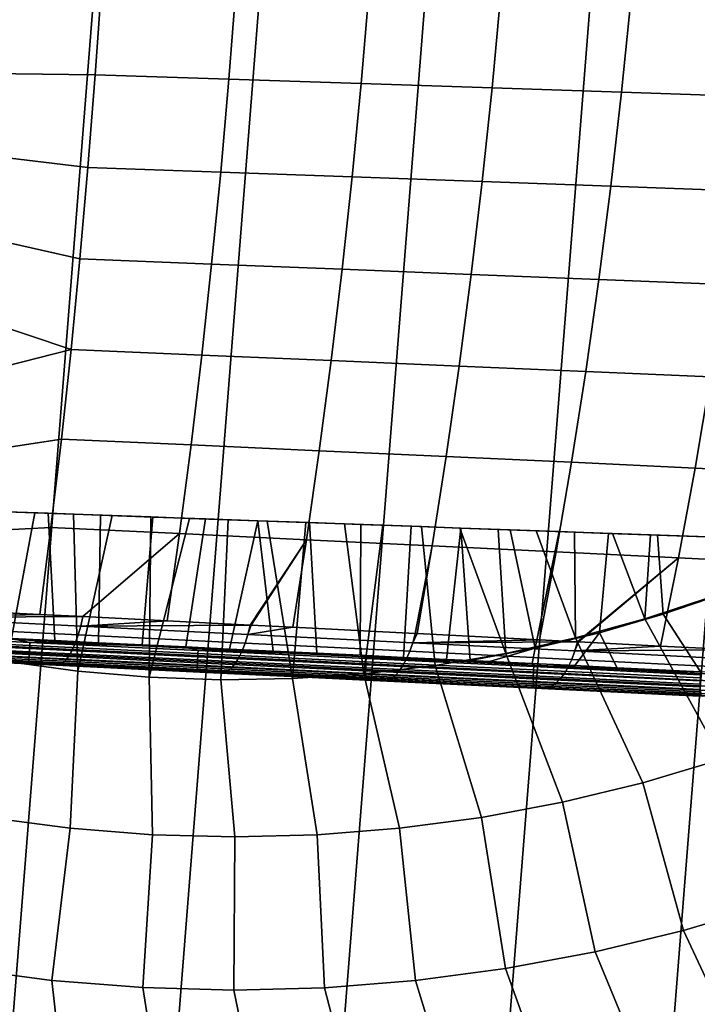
# Model space of a CAD drawing. Header units: metres. Extents: x -167 to 28, y -50 to 27.
# Tile 283 of 331: x -1.83 to 3.96, y -14.86 to -6.45. Entities that reach past the tile are written whole.
import ezdxf

# ---------------------------------------------------------------- set-up
doc = ezdxf.new("R2010")
doc.units = ezdxf.units.M
doc.layers.add('solid_12_065_011_XXX', color=7, linetype='CONTINUOUS')

msp = doc.modelspace()

# ---------------------------------------------------------------- linework, layer by layer
at = {"layer": 'solid_12_065_011_XXX'}
for points in [[(-5.599999, -26.00124, 0.2), (-1.438912, 26.558498, 0.2), (-0.022623, 26.597439, 0.2), (-4.207098, -26.262609, 0.2)], [(-4.207098, -26.262609, 0.2), (-0.022623, 26.597439, 0.2), (1.392003, 26.561003, 0.2), (-2.802653, -26.449375, 0.2)], [(-6.976521, -25.666178, 0.2), (-2.851502, 26.444155, 0.2), (-1.438912, 26.558498, 0.2), (-5.599999, -26.00124, 0.2)], [(2.802653, 26.449375, 0.2), (-1.392003, -26.561003, 0.2), (-2.802653, -26.449375, 0.2), (1.392003, 26.561003, 0.2)], [(4.207098, 26.262609, 0.2), (0.022623, -26.597439, 0.2), (-1.392003, -26.561003, 0.2), (2.802653, 26.449375, 0.2)], [(5.599999, 26.00124, 0.2), (1.438912, -26.558498, 0.2), (0.022623, -26.597439, 0.2), (4.207098, 26.262609, 0.2)], [(6.976521, 25.666178, 0.2), (2.851502, -26.444155, 0.2), (1.438912, -26.558498, 0.2), (5.599999, 26.00124, 0.2)], [(8.333064, 25.258354, 0.2), (4.255505, -26.254814, 0.2), (2.851502, -26.444155, 0.2), (6.976521, 25.666178, 0.2)], [(-1.187665, -6.919874, 151.700073), (-1.131949, -6.122397, 151.900238), (-2.277478, -6.230192, 152.179504), (-2.320276, -6.906365, 152.008209)], [(-0.046562, -6.95661, 151.349228), (0.015567, -6.155287, 151.551102), (-1.131949, -6.122397, 151.900238), (-1.187665, -6.919874, 151.700073)], [(1.084001, -6.993408, 150.967102), (1.152722, -6.188261, 151.170624), (0.015567, -6.155287, 151.551102), (-0.046562, -6.95661, 151.349228)], [(2.203149, -7.03026, 150.554031), (2.278645, -6.221311, 150.759125), (1.152722, -6.188261, 151.170624), (1.084001, -6.993408, 150.967102)], [(3.310028, -7.067023, 150.110367), (3.392484, -6.254313, 150.316925), (2.278645, -6.221311, 150.759125), (2.203149, -7.03026, 150.554031)], [(4.403773, -7.103794, 149.636459), (4.49338, -6.287354, 149.844391), (3.392484, -6.254313, 150.316925), (3.310028, -7.067023, 150.110367)], [(-1.250161, -7.710321, 151.475555), (-1.187665, -6.919874, 151.700073), (-2.320276, -6.906365, 152.008209), (-2.367476, -7.577638, 151.819321)], [(-0.116245, -7.7507, 151.122803), (-0.046562, -6.95661, 151.349228), (-1.187665, -6.919874, 151.700073), (-1.250161, -7.710321, 151.475555)], [(1.006934, -7.791109, 150.738861), (1.084001, -6.993408, 150.967102), (-0.046562, -6.95661, 151.349228), (-0.116245, -7.7507, 151.122803)], [(2.118494, -7.831534, 150.324051), (2.203149, -7.03026, 150.554031), (1.084001, -6.993408, 150.967102), (1.006934, -7.791109, 150.738861)], [(3.217579, -7.87182, 149.878769), (3.310028, -7.067023, 150.110367), (2.203149, -7.03026, 150.554031), (2.118494, -7.831534, 150.324051)], [(4.303317, -7.912071, 149.403336), (4.403773, -7.103794, 149.636459), (3.310028, -7.067023, 150.110367), (3.217579, -7.87182, 149.878769)], [(-1.319375, -8.492934, 151.226883), (-1.250161, -7.710321, 151.475555), (-2.367476, -7.577638, 151.819321), (-2.41906, -8.243546, 151.612961)], [(-0.193407, -8.536734, 150.872055), (-0.116245, -7.7507, 151.122803), (-1.250161, -7.710321, 151.475555), (-1.319375, -8.492934, 151.226883)], [(0.921607, -8.580515, 150.48613), (1.006934, -7.791109, 150.738861), (-0.116245, -7.7507, 151.122803), (-0.193407, -8.536734, 150.872055)], [(2.024778, -8.624265, 150.069443), (2.118494, -7.831534, 150.324051), (1.006934, -7.791109, 150.738861), (0.921607, -8.580515, 150.48613)], [(3.115249, -8.66781, 149.622391), (3.217579, -7.87182, 149.878769), (2.118494, -7.831534, 150.324051), (2.024778, -8.624265, 150.069443)], [(4.19214, -8.711266, 149.145309), (4.303317, -7.912071, 149.403336), (3.217579, -7.87182, 149.878769), (3.115249, -8.66781, 149.622391)], [(-1.395229, -9.266929, 150.954361), (-1.319375, -8.492934, 151.226883), (-2.41906, -8.243546, 151.612961), (-2.474967, -8.903582, 151.389267)], [(-0.277957, -9.313905, 150.59729), (-0.193407, -8.536734, 150.872055), (-1.319375, -8.492934, 151.226883), (-1.395229, -9.266929, 150.954361)], [(0.828124, -9.360803, 150.209229), (0.921607, -8.580515, 150.48613), (-0.193407, -8.536734, 150.872055), (-0.277957, -9.313905, 150.59729)], [(1.92212, -9.407605, 149.790512), (2.024778, -8.624265, 150.069443), (0.921607, -8.580515, 150.48613), (0.828124, -9.360803, 150.209229)], [(3.003173, -9.454124, 149.341568), (3.115249, -8.66781, 149.622391), (2.024778, -8.624265, 150.069443), (1.92212, -9.407605, 149.790512)], [(4.07039, -9.50048, 148.862732), (4.19214, -8.711266, 149.145309), (3.115249, -8.66781, 149.622391), (3.003173, -9.454124, 149.341568)], [(-1.395229, -9.266929, 150.954361), (-2.474967, -8.903582, 151.389267), (-2.535149, -9.557253, 151.148422)], [(-1.395229, -9.266929, 150.954361), (-2.535149, -9.557253, 151.148422), (-2.599548, -10.204065, 150.890579), (-1.477644, -10.031522, 150.658249)], [(-0.369805, -10.081411, 150.298798), (-0.277957, -9.313905, 150.59729), (-1.395229, -9.266929, 150.954361), (-1.477644, -10.031522, 150.658249)], [(0.72659, -10.131147, 149.908463), (0.828124, -9.360803, 150.209229), (-0.277957, -9.313905, 150.59729), (-0.369805, -10.081411, 150.298798)], [(1.81064, -10.180708, 149.487595), (1.92212, -9.407605, 149.790512), (0.828124, -9.360803, 150.209229), (0.72659, -10.131147, 149.908463)], [(2.881483, -10.229889, 149.036636), (3.003173, -9.454124, 149.341568), (1.92212, -9.407605, 149.790512), (1.81064, -10.180708, 149.487595)], [(3.938218, -10.278816, 148.555939), (4.07039, -9.50048, 148.862732), (3.003173, -9.454124, 149.341568), (2.881483, -10.229889, 149.036636)], [(4.979977, -10.327468, 148.045929), (5.12291, -9.546652, 148.354431), (4.07039, -9.50048, 148.862732), (3.938218, -10.278816, 148.555939)], [(-1.477644, -10.031522, 150.658249), (-2.599548, -10.204065, 150.890579), (-2.66817, -10.843518, 150.615936), (-1.566539, -10.78593, 150.338852)], [(-0.468856, -10.838453, 149.976868), (-0.369805, -10.081411, 150.298798), (-1.477644, -10.031522, 150.658249), (-1.566539, -10.78593, 150.338852)], [(0.617114, -10.890729, 149.584137), (0.72659, -10.131147, 149.908463), (-0.369805, -10.081411, 150.298798), (-0.468856, -10.838453, 149.976868)], [(1.69046, -10.942731, 149.160995), (1.81064, -10.180708, 149.487595), (0.72659, -10.131147, 149.908463), (0.617114, -10.890729, 149.584137)], [(2.750318, -10.99424, 148.707932), (2.881483, -10.229889, 149.036636), (1.81064, -10.180708, 149.487595), (1.69046, -10.942731, 149.160995)], [(3.795779, -11.045388, 148.225266), (3.938218, -10.278816, 148.555939), (2.881483, -10.229889, 149.036636), (2.750318, -10.99424, 148.707932)], [(4.825967, -11.096148, 147.71347), (4.979977, -10.327468, 148.045929), (3.938218, -10.278816, 148.555939), (3.795779, -11.045388, 148.225266)], [(-1.591022, -10.66539, 143.359177), (-2.035052, -10.649514, 143.336624), (-2.034745, -10.649539, 142.585327), (-1.705277, -10.661319, 142.603195)], [(-2.035052, -10.649514, 143.336624), (-1.591022, -10.66539, 143.359177), (-1.534163, -11.752693, 142.926971), (-1.906018, -11.734763, 142.911514)], [(-1.705277, -10.661319, 142.603195), (-2.034745, -10.649539, 142.585327), (-1.942243, -11.930172, 142.060013)], [(-1.375132, -10.673122, 142.617142), (-1.705277, -10.661319, 142.603195), (-1.942243, -11.930172, 142.060013), (-1.335839, -12.013195, 142.060013)], [(-1.591022, -10.66539, 143.359177), (-1.705277, -10.661319, 142.603195), (-1.375132, -10.673122, 142.617142)], [(-1.591022, -10.66539, 143.359177), (-1.375132, -10.673122, 142.617142), (-1.044496, -10.684944, 142.627106), (-1.144452, -10.681356, 143.374786)], [(-1.591022, -10.66539, 143.359177), (-1.144452, -10.681356, 143.374786), (-1.161487, -11.770653, 142.937454), (-1.534163, -11.752693, 142.926971)], [(-1.044496, -10.684944, 142.627106), (-1.375132, -10.673122, 142.617142), (-1.335839, -12.013195, 142.060013)], [(-1.144452, -10.681356, 143.374786), (-0.695776, -10.697399, 143.383331), (-0.787974, -11.788646, 142.942917), (-1.161487, -11.770653, 142.937454)], [(-0.695776, -10.697399, 143.383331), (-1.144452, -10.681356, 143.374786), (-1.044496, -10.684944, 142.627106), (-0.713497, -10.696779, 142.633087)], [(-0.713497, -10.696779, 142.633087), (-1.044496, -10.684944, 142.627106), (-1.335839, -12.013195, 142.060013), (-0.726009, -12.065414, 142.060013)], [(-0.246719, -10.713454, 143.384735), (-0.414367, -11.806659, 142.943359), (-0.787974, -11.788646, 142.942917), (-0.695776, -10.697399, 143.383331)], [(-0.38225, -10.708623, 142.635071), (-0.713497, -10.696779, 142.633087), (-0.726009, -12.065414, 142.060013)], [(-0.051059, -10.720465, 142.633072), (-0.38225, -10.708623, 142.635071), (-0.726009, -12.065414, 142.060013), (-0.114319, -12.086697, 142.060013)], [(-0.246719, -10.713454, 143.384735), (-0.695776, -10.697399, 143.383331), (-0.713497, -10.696779, 142.633087), (-0.38225, -10.708623, 142.635071)], [(0.200508, -10.729445, 143.379044), (-0.040782, -11.824648, 142.938766), (-0.414367, -11.806659, 142.943359), (-0.246719, -10.713454, 143.384735)], [(0.200508, -10.729445, 143.379044), (-0.246719, -10.713454, 143.384735), (-0.38225, -10.708623, 142.635071), (-0.051059, -10.720465, 142.633072)], [(0.27995, -10.7323, 142.627075), (-0.051059, -10.720465, 142.633072), (-0.114319, -12.086697, 142.060013), (0.497665, -12.076988, 142.060013)], [(0.200508, -10.729445, 143.379044), (-0.051059, -10.720465, 142.633072), (0.27995, -10.7323, 142.627075)], [(0.200508, -10.729445, 143.379044), (0.33238, -11.842646, 142.929153), (-0.040782, -11.824648, 142.938766)], [(0.643637, -10.74529, 143.366379), (0.200508, -10.729445, 143.379044), (0.27995, -10.7323, 142.627075), (0.610606, -10.744123, 142.617081)], [(0.200508, -10.729445, 143.379044), (0.643637, -10.74529, 143.366379), (0.704402, -11.860558, 142.914551), (0.33238, -11.842646, 142.929153)], [(0.610606, -10.744123, 142.617081), (0.27995, -10.7323, 142.627075), (0.497665, -12.076988, 142.060013)], [(0.940712, -10.755926, 142.603149), (0.610606, -10.744123, 142.617081), (0.497665, -12.076988, 142.060013), (1.108373, -12.036313, 142.060013)], [(1.080171, -10.760899, 143.347092), (0.643637, -10.74529, 143.366379), (0.610606, -10.744123, 142.617081), (0.940712, -10.755926, 142.603149)], [(1.080171, -10.760899, 143.347092), (1.075445, -11.878443, 142.89502), (0.704402, -11.860558, 142.914551), (0.643637, -10.74529, 143.366379)], [(1.270194, -10.767707, 142.585251), (0.940712, -10.755926, 142.603149), (1.108373, -12.036313, 142.060013)], [(1.510438, -10.776283, 143.321442), (1.080171, -10.760899, 143.347092), (0.940712, -10.755926, 142.603149), (1.270194, -10.767707, 142.585251)], [(1.510438, -10.776283, 143.321442), (1.445306, -11.896273, 142.87056), (1.075445, -11.878443, 142.89502), (1.080171, -10.760899, 143.347092)], [(-1.661736, -11.529461, 149.996429), (-1.566539, -10.78593, 150.338852), (-2.66817, -10.843518, 150.615936), (-2.74097, -11.475149, 150.324707)], [(-1.294225, -11.547997, 149.876999), (-0.468856, -10.838453, 149.976868), (-1.566539, -10.78593, 150.338852), (-1.661736, -11.529461, 149.996429)], [(-0.5749, -11.584346, 149.63179), (-0.468856, -10.838453, 149.976868), (-1.294225, -11.547997, 149.876999)], [(0.136021, -11.620358, 149.374298), (0.617114, -10.890729, 149.584137), (-0.468856, -10.838453, 149.976868), (-0.5749, -11.584346, 149.63179)], [(1.598918, -10.779461, 142.563446), (1.270194, -10.767707, 142.585251), (1.108373, -12.036313, 142.060013), (1.716239, -11.964775, 142.060013)], [(1.510438, -10.776283, 143.321442), (1.270194, -10.767707, 142.585251), (1.598918, -10.779461, 142.563446)], [(1.935737, -10.791491, 143.289597), (1.813938, -11.914022, 142.841248), (1.445306, -11.896273, 142.87056), (1.510438, -10.776283, 143.321442)], [(1.935737, -10.791491, 143.289597), (1.510438, -10.776283, 143.321442), (1.598918, -10.779461, 142.563446), (1.926906, -10.791188, 142.53772)], [(1.926906, -10.791188, 142.53772), (1.598918, -10.779461, 142.563446), (1.716239, -11.964775, 142.060013), (2.319704, -11.862558, 142.060013)], [(1.935737, -10.791491, 143.289597), (2.016222, -11.92379, 142.823059), (1.813938, -11.914022, 142.841248)], [(2.254164, -10.80289, 142.508118), (1.926906, -10.791188, 142.53772), (2.319704, -11.862558, 142.060013)], [(2.357613, -10.806575, 143.251587), (1.935737, -10.791491, 143.289597), (1.926906, -10.791188, 142.53772), (2.254164, -10.80289, 142.508118)], [(2.357613, -10.806575, 143.251587), (2.571494, -11.818479, 142.822205), (2.016222, -11.92379, 142.823059), (1.935737, -10.791491, 143.289597)], [(2.58075, -10.814568, 142.474625), (2.254164, -10.80289, 142.508118), (2.319704, -11.862558, 142.060013), (2.917222, -11.729924, 142.060013)], [(2.777507, -10.821589, 143.207413), (2.357613, -10.806575, 143.251587), (2.254164, -10.80289, 142.508118), (2.58075, -10.814568, 142.474625)], [(2.357613, -10.806575, 143.251587), (2.777507, -10.821589, 143.207413), (2.571494, -11.818479, 142.822205)], [(3.196917, -10.836586, 143.156921), (3.12171, -11.685881, 142.821915), (2.571494, -11.818479, 142.822205), (2.777507, -10.821589, 143.207413)], [(2.906842, -10.826228, 142.437225), (2.58075, -10.814568, 142.474625), (2.917222, -11.729924, 142.060013)], [(3.196917, -10.836586, 143.156921), (2.777507, -10.821589, 143.207413), (2.58075, -10.814568, 142.474625), (2.906842, -10.826228, 142.437225)], [(3.232569, -10.837875, 142.395935), (2.906842, -10.826228, 142.437225), (2.917222, -11.729924, 142.060013), (3.507259, -11.567214, 142.060013)], [(3.196917, -10.836586, 143.156921), (2.906842, -10.826228, 142.437225), (3.232569, -10.837875, 142.395935)], [(3.615902, -10.851568, 143.100113), (3.665118, -11.527682, 142.821625), (3.12171, -11.685881, 142.821915), (3.196917, -10.836586, 143.156921)], [(3.615902, -10.851568, 143.100113), (3.196917, -10.836586, 143.156921), (3.232569, -10.837875, 142.395935), (3.558244, -10.849521, 142.350677)], [(3.558244, -10.849521, 142.350677), (3.232569, -10.837875, 142.395935), (3.507259, -11.567214, 142.060013)], [(4.2105, -10.872844, 142.248032), (3.558244, -10.849521, 142.350677), (3.507259, -11.567214, 142.060013), (4.088303, -11.374845, 142.060013)], [(4.034153, -10.866524, 143.036987), (3.615902, -10.851568, 143.100113), (3.558244, -10.849521, 142.350677), (4.2105, -10.872844, 142.248032)], [(0.145652, -11.620847, 149.370712), (0.617114, -10.890729, 149.584137), (0.136021, -11.620358, 149.374298)], [(0.145652, -11.620847, 149.370712), (0.499882, -11.638826, 149.236572), (0.617114, -10.890729, 149.584137)], [(1.546094, -11.692066, 148.817642), (1.69046, -10.942731, 149.160995), (0.617114, -10.890729, 149.584137), (0.499882, -11.638826, 149.236572)], [(4.034153, -10.866524, 143.036987), (4.200529, -11.34423, 142.82135), (3.665118, -11.527682, 142.821625), (3.615902, -10.851568, 143.100113)], [(1.561725, -11.692863, 148.811127), (1.69046, -10.942731, 149.160995), (1.546094, -11.692066, 148.817642)], [(2.609879, -11.746422, 148.355789), (2.750318, -10.99424, 148.707932), (1.69046, -10.942731, 149.160995), (1.561725, -11.692863, 148.811127)], [(2.933928, -11.763026, 148.207687), (3.795779, -11.045388, 148.225266), (2.750318, -10.99424, 148.707932), (2.609879, -11.746422, 148.355789)], [(2.9404, -11.763358, 148.204697), (3.795779, -11.045388, 148.225266), (2.933928, -11.763026, 148.207687)], [(2.9404, -11.763358, 148.204697), (3.643284, -11.79945, 147.871078), (3.795779, -11.045388, 148.225266)], [(4.297585, -11.833148, 147.54512), (4.825967, -11.096148, 147.71347), (3.795779, -11.045388, 148.225266), (3.643284, -11.79945, 147.871078)], [(4.369402, -12.031075, 142.503265), (3.985317, -12.01867, 142.567307), (3.665118, -11.527682, 142.821625), (4.200529, -11.34423, 142.82135)], [(4.831412, -12.53062, 141.415771), (4.088303, -11.374845, 142.060013), (3.507259, -11.567214, 142.060013), (4.166922, -12.766978, 141.415771)], [(-2.757399, -11.556469, 150.280914), (-1.661736, -11.529461, 149.996429), (-2.74097, -11.475149, 150.324707)], [(-2.757399, -11.556469, 150.280914), (-2.776339, -11.631334, 150.227646), (-1.333345, -11.702944, 149.780853), (-1.312418, -11.628695, 149.833572)], [(-2.757399, -11.556469, 150.280914), (-1.294225, -11.547997, 149.876999), (-1.661736, -11.529461, 149.996429)], [(-2.757399, -11.556469, 150.280914), (-1.312418, -11.628695, 149.833572), (-1.294225, -11.547997, 149.876999)], [(-1.312418, -11.628695, 149.833572), (-0.5749, -11.584346, 149.63179), (-1.294225, -11.547997, 149.876999)], [(-1.312418, -11.628695, 149.833572), (0.136021, -11.620358, 149.374298), (-0.5749, -11.584346, 149.63179)], [(4.166922, -12.766978, 141.415771), (3.507259, -11.567214, 142.060013), (2.917222, -11.729924, 142.060013), (3.49094, -12.968126, 141.415771)], [(3.985317, -12.01867, 142.567307), (3.27213, -11.984328, 142.676514), (3.12171, -11.685881, 142.821915), (3.665118, -11.527682, 142.821625)], [(-2.776339, -11.631334, 150.227646), (-2.797405, -11.698577, 150.16571), (-1.356692, -11.769584, 149.719681), (-1.333345, -11.702944, 149.780853)], [(0.093273, -11.773971, 149.279205), (0.116171, -11.700393, 149.331284), (-1.312418, -11.628695, 149.833572), (-1.333345, -11.702944, 149.780853)], [(0.116171, -11.700393, 149.331284), (0.136021, -11.620358, 149.374298), (-1.312418, -11.628695, 149.833572)], [(0.116171, -11.700393, 149.331284), (0.145652, -11.620847, 149.370712), (0.136021, -11.620358, 149.374298)], [(0.116171, -11.700393, 149.331284), (0.499882, -11.638826, 149.236572), (0.145652, -11.620847, 149.370712)], [(1.524569, -11.771379, 148.775085), (1.546094, -11.692066, 148.817642), (0.499882, -11.638826, 149.236572), (0.116171, -11.700393, 149.331284)], [(2.547153, -11.949372, 142.768188), (2.571494, -11.818479, 142.822205), (3.12171, -11.685881, 142.821915), (2.910824, -11.966874, 142.72464)], [(3.27213, -11.984328, 142.676514), (2.910824, -11.966874, 142.72464), (3.12171, -11.685881, 142.821915)], [(-3.183499, -11.752384, 142.809982), (-1.749451, -11.821486, 142.908234), (-1.750968, -11.84765, 142.914261), (-3.185327, -11.778533, 142.815979)], [(-3.182088, -11.725559, 142.808731), (-1.748105, -11.794658, 142.906982), (-1.749451, -11.821486, 142.908234), (-3.183499, -11.752384, 142.809982)], [(-3.18114, -11.698919, 142.812271), (-1.746973, -11.768027, 142.910538), (-1.748105, -11.794658, 142.906982), (-3.182088, -11.725559, 142.808731)], [(-3.18114, -11.698919, 142.812271), (-1.906018, -11.734763, 142.911514), (-1.746973, -11.768027, 142.910538)], [(-2.820268, -11.757146, 150.096085), (-2.84457, -11.806124, 150.019852), (-1.409168, -11.876041, 149.575821), (-1.382098, -11.827583, 149.650986)], [(-2.797405, -11.698577, 150.16571), (-2.820268, -11.757146, 150.096085), (-1.382098, -11.827583, 149.650986), (-1.356692, -11.769584, 149.719681)], [(-1.746973, -11.768027, 142.910538), (-1.906018, -11.734763, 142.911514), (-1.534163, -11.752693, 142.926971)], [(-1.746973, -11.768027, 142.910538), (-0.309648, -11.837289, 142.934326), (-0.310964, -11.863911, 142.930756), (-1.748105, -11.794658, 142.906982)], [(-1.746973, -11.768027, 142.910538), (-1.534163, -11.752693, 142.926971), (-1.161487, -11.770653, 142.937454)], [(-1.746973, -11.768027, 142.910538), (-1.161487, -11.770653, 142.937454), (-0.787974, -11.788646, 142.942917)], [(-1.746973, -11.768027, 142.910538), (-0.787974, -11.788646, 142.942917), (-0.414367, -11.806659, 142.943359)], [(-1.746973, -11.768027, 142.910538), (-0.414367, -11.806659, 142.943359), (-0.309648, -11.837289, 142.934326)], [(0.039763, -11.897347, 149.151199), (0.067672, -11.83996, 149.218857), (-1.356692, -11.769584, 149.719681), (-1.382098, -11.827583, 149.650986)], [(0.067672, -11.83996, 149.218857), (0.093273, -11.773971, 149.279205), (-1.333345, -11.702944, 149.780853), (-1.356692, -11.769584, 149.719681)], [(1.4719, -11.909525, 148.664322), (1.499718, -11.844234, 148.723709), (0.093273, -11.773971, 149.279205), (0.067672, -11.83996, 149.218857)], [(1.499718, -11.844234, 148.723709), (1.524569, -11.771379, 148.775085), (0.116171, -11.700393, 149.331284), (0.093273, -11.773971, 149.279205)], [(2.883981, -11.913636, 148.115067), (2.910761, -11.841557, 148.165649), (1.524569, -11.771379, 148.775085), (1.499718, -11.844234, 148.723709)], [(1.524569, -11.771379, 148.775085), (1.561725, -11.692863, 148.811127), (1.546094, -11.692066, 148.817642)], [(1.524569, -11.771379, 148.775085), (2.609879, -11.746422, 148.355789), (1.561725, -11.692863, 148.811127)], [(1.524569, -11.771379, 148.775085), (2.933928, -11.763026, 148.207687), (2.609879, -11.746422, 148.355789)], [(2.910761, -11.841557, 148.165649), (2.933928, -11.763026, 148.207687), (1.524569, -11.771379, 148.775085)], [(3.49094, -12.968126, 141.415771), (2.917222, -11.729924, 142.060013), (2.319704, -11.862558, 142.060013), (2.805331, -13.13351, 141.415771)], [(2.910761, -11.841557, 148.165649), (2.9404, -11.763358, 148.204697), (2.933928, -11.763026, 148.207687)], [(2.910761, -11.841557, 148.165649), (3.643284, -11.79945, 147.871078), (2.9404, -11.763358, 148.204697)], [(-3.192673, -11.844782, 142.859879), (-1.756038, -11.914009, 142.958313), (-1.75772, -11.929712, 142.980072), (-3.195479, -11.860432, 142.881561)], [(-3.189989, -11.825486, 142.841339), (-1.754315, -11.894667, 142.939713), (-1.756038, -11.914009, 142.958313), (-3.192673, -11.844782, 142.859879)], [(-3.187514, -11.803164, 142.826553), (-1.752607, -11.872307, 142.924866), (-1.754315, -11.894667, 142.939713), (-3.189989, -11.825486, 142.841339)], [(-3.185327, -11.778533, 142.815979), (-1.750968, -11.84765, 142.914261), (-1.752607, -11.872307, 142.924866), (-3.187514, -11.803164, 142.826553)], [(-2.869931, -11.844745, 149.938217), (-2.895954, -11.872405, 149.852432), (-1.466601, -11.941484, 149.410904), (-1.437482, -11.914206, 149.495377)], [(-2.84457, -11.806124, 150.019852), (-2.869931, -11.844745, 149.938217), (-1.437482, -11.914206, 149.495377), (-1.409168, -11.876041, 149.575821)], [(-1.750968, -11.84765, 142.914261), (-0.31345, -11.916921, 142.938049), (-0.31454, -11.941605, 142.948654), (-1.752607, -11.872307, 142.924866)], [(-1.749451, -11.821486, 142.908234), (-0.312245, -11.890742, 142.932022), (-0.31345, -11.916921, 142.938049), (-1.750968, -11.84765, 142.914261)], [(-1.748105, -11.794658, 142.906982), (-0.310964, -11.863911, 142.930756), (-0.312245, -11.890742, 142.932022), (-1.749451, -11.821486, 142.908234)], [(0.009975, -11.945249, 149.077255), (0.039763, -11.897347, 149.151199), (-1.382098, -11.827583, 149.650986), (-1.409168, -11.876041, 149.575821)], [(-0.309648, -11.837289, 142.934326), (-0.414367, -11.806659, 142.943359), (-0.040782, -11.824648, 142.938766)], [(-0.309648, -11.837289, 142.934326), (1.126979, -11.906519, 142.88356), (1.125479, -11.933132, 142.880005), (-0.310964, -11.863911, 142.930756)], [(-0.309648, -11.837289, 142.934326), (-0.040782, -11.824648, 142.938766), (0.33238, -11.842646, 142.929153)], [(-0.309648, -11.837289, 142.934326), (0.33238, -11.842646, 142.929153), (0.704402, -11.860558, 142.914551)], [(-0.309648, -11.837289, 142.934326), (0.704402, -11.860558, 142.914551), (1.075445, -11.878443, 142.89502)], [(-0.309648, -11.837289, 142.934326), (1.075445, -11.878443, 142.89502), (1.126979, -11.906519, 142.88356)], [(1.441536, -11.966256, 148.597809), (1.4719, -11.909525, 148.664322), (0.067672, -11.83996, 149.218857), (0.039763, -11.897347, 149.151199)], [(2.853984, -11.978179, 148.056702), (2.883981, -11.913636, 148.115067), (1.499718, -11.844234, 148.723709), (1.4719, -11.909525, 148.664322)], [(2.181459, -11.931754, 142.807083), (2.016222, -11.92379, 142.823059), (2.571494, -11.818479, 142.822205)], [(2.547153, -11.949372, 142.768188), (2.181459, -11.931754, 142.807083), (2.571494, -11.818479, 142.822205)], [(4.244093, -11.982086, 147.453918), (4.272775, -11.910836, 147.503647), (2.910761, -11.841557, 148.165649), (2.883981, -11.913636, 148.115067)], [(2.910761, -11.841557, 148.165649), (4.297585, -11.833148, 147.54512), (3.643284, -11.79945, 147.871078)], [(4.272775, -11.910836, 147.503647), (4.297585, -11.833148, 147.54512), (2.910761, -11.841557, 148.165649)], [(-3.201097, -11.878913, 142.931519), (-1.760748, -11.948318, 143.030212), (-1.761936, -11.950626, 143.056702), (-3.203748, -11.88115, 142.957916)], [(-3.203748, -11.88115, 142.957916), (-1.761936, -11.950626, 143.056702), (-1.525464, -11.961866, 149.235123), (-2.948355, -11.893289, 149.673874)], [(-3.198318, -11.871932, 142.905701), (-1.759307, -11.941273, 143.004303), (-1.760748, -11.948318, 143.030212), (-3.201097, -11.878913, 142.931519)], [(-3.195479, -11.860432, 142.881561), (-1.75772, -11.929712, 142.980072), (-1.759307, -11.941273, 143.004303), (-3.198318, -11.871932, 142.905701)], [(-2.922233, -11.888671, 149.763855), (-2.948355, -11.893289, 149.673874), (-1.525464, -11.961866, 149.235123), (-1.496073, -11.957455, 149.3237)], [(-2.895954, -11.872405, 149.852432), (-2.922233, -11.888671, 149.763855), (-1.496073, -11.957455, 149.3237), (-1.466601, -11.941484, 149.410904)], [(-1.403422, -13.356249, 141.415771), (-1.335839, -12.013195, 142.060013), (-1.942243, -11.930172, 142.060013), (-2.102658, -13.264154, 141.415771)], [(-1.759307, -11.941273, 143.004303), (-0.317127, -12.010769, 143.028168), (-0.317226, -12.017879, 143.054092), (-1.760748, -11.948318, 143.030212)], [(-1.75772, -11.929712, 142.980072), (-0.316795, -11.999147, 143.003922), (-0.317127, -12.010769, 143.028168), (-1.759307, -11.941273, 143.004303)], [(-1.756038, -11.914009, 142.958313), (-0.31624, -11.98339, 142.982132), (-0.316795, -11.999147, 143.003922), (-1.75772, -11.929712, 142.980072)], [(-1.754315, -11.894667, 142.939713), (-0.31548, -11.964001, 142.963516), (-0.31624, -11.98339, 142.982132), (-1.756038, -11.914009, 142.958313)], [(-1.752607, -11.872307, 142.924866), (-0.31454, -11.941605, 142.948654), (-0.31548, -11.964001, 142.963516), (-1.754315, -11.894667, 142.939713)], [(-0.085979, -12.02547, 148.829437), (-0.053383, -12.009806, 148.915115), (-1.466601, -11.941484, 149.410904), (-1.496073, -11.957455, 149.3237)], [(-0.053383, -12.009806, 148.915115), (-0.021233, -11.982928, 148.998154), (-1.437482, -11.914206, 149.495377), (-1.466601, -11.941484, 149.410904)], [(-0.021233, -11.982928, 148.998154), (0.009975, -11.945249, 149.077255), (-1.409168, -11.876041, 149.575821), (-1.437482, -11.914206, 149.495377)], [(-0.31454, -11.941605, 142.948654), (1.122828, -12.01087, 142.897873), (1.122657, -12.033304, 142.912704), (-0.31548, -11.964001, 142.963516)], [(-0.31345, -11.916921, 142.938049), (1.123369, -11.98616, 142.887283), (1.122828, -12.01087, 142.897873), (-0.31454, -11.941605, 142.948654)], [(-0.312245, -11.890742, 142.932022), (1.124262, -11.959967, 142.881256), (1.123369, -11.98616, 142.887283), (-0.31345, -11.916921, 142.938049)], [(-0.310964, -11.863911, 142.930756), (1.125479, -11.933132, 142.880005), (1.124262, -11.959967, 142.881256), (-0.312245, -11.890742, 142.932022)], [(1.409091, -12.013565, 148.525192), (1.441536, -11.966256, 148.597809), (0.039763, -11.897347, 149.151199), (0.009975, -11.945249, 149.077255)], [(1.126979, -11.906519, 142.88356), (1.075445, -11.878443, 142.89502), (1.445306, -11.896273, 142.87056)], [(1.125479, -11.933132, 142.880005), (2.55737, -12.002135, 142.754868), (2.556218, -12.028974, 142.756104), (1.124262, -11.959967, 142.881256)], [(1.126979, -11.906519, 142.88356), (2.559054, -11.975532, 142.758392), (2.55737, -12.002135, 142.754868), (1.125479, -11.933132, 142.880005)], [(1.126979, -11.906519, 142.88356), (1.445306, -11.896273, 142.87056), (1.813938, -11.914022, 142.841248)], [(1.126979, -11.906519, 142.88356), (1.813938, -11.914022, 142.841248), (2.016222, -11.92379, 142.823059)], [(1.126979, -11.906519, 142.88356), (2.016222, -11.92379, 142.823059), (2.181459, -11.931754, 142.807083)], [(1.126979, -11.906519, 142.88356), (2.181459, -11.931754, 142.807083), (2.547153, -11.949372, 142.768188)], [(1.126979, -11.906519, 142.88356), (2.547153, -11.949372, 142.768188), (2.559054, -11.975532, 142.758392)], [(2.82122, -12.034213, 147.99144), (2.853984, -11.978179, 148.056702), (1.4719, -11.909525, 148.664322), (1.441536, -11.966256, 148.597809)], [(2.805331, -13.13351, 141.415771), (2.319704, -11.862558, 142.060013), (1.716239, -11.964775, 142.060013), (2.111985, -13.262672, 141.415771)], [(4.211962, -12.045832, 147.396683), (4.244093, -11.982086, 147.453918), (2.883981, -11.913636, 148.115067), (2.853984, -11.978179, 148.056702)], [(-1.760748, -11.948318, 143.030212), (-0.317226, -12.017879, 143.054092), (-0.317017, -12.020254, 143.080612), (-1.761936, -11.950626, 143.056702)], [(-1.761936, -11.950626, 143.056702), (-0.317017, -12.020254, 143.080612), (-0.118541, -12.029676, 148.742416), (-1.525464, -11.961866, 149.235123)], [(-1.496073, -11.957455, 149.3237), (-1.525464, -11.961866, 149.235123), (-0.118541, -12.029676, 148.742416), (-0.085979, -12.02547, 148.829437)], [(-0.700316, -13.411508, 141.415771), (-0.726009, -12.065414, 142.060013), (-1.335839, -12.013195, 142.060013), (-1.403422, -13.356249, 141.415771)], [(-0.317127, -12.010769, 143.028168), (1.124352, -12.080233, 142.977234), (1.125594, -12.087407, 143.003128), (-0.317226, -12.017879, 143.054092)], [(-0.317226, -12.017879, 143.054092), (1.125594, -12.087407, 143.003128), (1.127251, -12.089852, 143.029587), (-0.317017, -12.020254, 143.080612)], [(-0.316795, -11.999147, 143.003922), (1.123431, -12.068551, 142.953033), (1.124352, -12.080233, 142.977234), (-0.317127, -12.010769, 143.028168)], [(-0.317017, -12.020254, 143.080612), (1.127251, -12.089852, 143.029587), (1.268686, -12.096538, 148.196793), (-0.118541, -12.029676, 148.742416)], [(-0.31624, -11.98339, 142.982132), (1.12286, -12.052739, 142.93129), (1.123431, -12.068551, 142.953033), (-0.316795, -11.999147, 143.003922)], [(-0.31548, -11.964001, 142.963516), (1.122657, -12.033304, 142.912704), (1.12286, -12.052739, 142.93129), (-0.31624, -11.98339, 142.982132)], [(-0.085979, -12.02547, 148.829437), (-0.118541, -12.029676, 148.742416), (1.268686, -12.096538, 148.196793), (1.304314, -12.092536, 148.28212)], [(1.304314, -12.092536, 148.28212), (1.339954, -12.07719, 148.366135), (-0.053383, -12.009806, 148.915115), (-0.085979, -12.02547, 148.829437)], [(1.339954, -12.07719, 148.366135), (1.375057, -12.050732, 148.447571), (-0.021233, -11.982928, 148.998154), (-0.053383, -12.009806, 148.915115)], [(1.375057, -12.050732, 148.447571), (1.409091, -12.013565, 148.525192), (0.009975, -11.945249, 149.077255), (-0.021233, -11.982928, 148.998154)], [(2.111985, -13.262672, 141.415771), (1.716239, -11.964775, 142.060013), (1.108373, -12.036313, 142.060013), (1.412814, -13.355258, 141.415771)], [(1.122828, -12.01087, 142.897873), (2.555642, -12.079919, 142.772644), (2.556236, -12.102388, 142.787415), (1.122657, -12.033304, 142.912704)], [(1.123369, -11.98616, 142.887283), (2.555636, -12.055182, 142.7621), (2.555642, -12.079919, 142.772644), (1.122828, -12.01087, 142.897873)], [(1.124262, -11.959967, 142.881256), (2.556218, -12.028974, 142.756104), (2.555636, -12.055182, 142.7621), (1.123369, -11.98616, 142.887283)], [(2.749402, -12.117521, 147.844269), (2.786184, -12.080894, 147.920273), (1.409091, -12.013565, 148.525192), (1.375057, -12.050732, 148.447571)], [(2.786184, -12.080894, 147.920273), (2.82122, -12.034213, 147.99144), (1.441536, -11.966256, 148.597809), (1.409091, -12.013565, 148.525192)], [(2.559054, -11.975532, 142.758392), (2.547153, -11.949372, 142.768188), (2.910824, -11.966874, 142.72464)], [(2.55737, -12.002135, 142.754868), (3.980867, -12.070737, 142.555649), (3.97978, -12.097577, 142.556885), (2.556218, -12.028974, 142.756104)], [(2.559054, -11.975532, 142.758392), (3.982734, -12.044141, 142.559158), (3.980867, -12.070737, 142.555649), (2.55737, -12.002135, 142.754868)], [(2.559054, -11.975532, 142.758392), (2.910824, -11.966874, 142.72464), (3.27213, -11.984328, 142.676514)], [(2.559054, -11.975532, 142.758392), (3.27213, -11.984328, 142.676514), (3.985317, -12.01867, 142.567307)], [(2.559054, -11.975532, 142.758392), (3.985317, -12.01867, 142.567307), (3.982734, -12.044141, 142.559158)], [(4.176857, -12.101126, 147.332794), (4.211962, -12.045832, 147.396683), (2.853984, -11.978179, 148.056702), (2.82122, -12.034213, 147.99144)], [(0.004722, -13.429778, 141.415771), (-0.114319, -12.086697, 142.060013), (-0.726009, -12.065414, 142.060013), (-0.700316, -13.411508, 141.415771)], [(0.709747, -13.411012, 141.415771), (0.497665, -12.076988, 142.060013), (-0.114319, -12.086697, 142.060013), (0.004722, -13.429778, 141.415771)], [(1.412814, -13.355258, 141.415771), (1.108373, -12.036313, 142.060013), (0.497665, -12.076988, 142.060013), (0.709747, -13.411012, 141.415771)], [(1.122657, -12.033304, 142.912704), (2.556236, -12.102388, 142.787415), (2.557399, -12.12187, 142.805908), (1.12286, -12.052739, 142.93129)], [(1.12286, -12.052739, 142.93129), (2.557399, -12.12187, 142.805908), (2.559093, -12.137736, 142.82756), (1.123431, -12.068551, 142.953033)], [(1.123431, -12.068551, 142.953033), (2.559093, -12.137736, 142.82756), (2.561264, -12.149478, 142.851654), (1.124352, -12.080233, 142.977234)], [(1.124352, -12.080233, 142.977234), (2.561264, -12.149478, 142.851654), (2.563843, -12.156717, 142.877426), (1.125594, -12.087407, 143.003128)], [(1.125594, -12.087407, 143.003128), (2.563843, -12.156717, 142.877426), (2.567047, -12.159237, 142.903732), (1.127251, -12.089852, 143.029587)], [(1.127251, -12.089852, 143.029587), (2.567047, -12.159237, 142.903732), (2.634231, -12.162356, 147.598892), (1.268686, -12.096538, 148.196793)], [(1.304314, -12.092536, 148.28212), (1.268686, -12.096538, 148.196793), (2.634231, -12.162356, 147.598892), (2.672836, -12.158561, 147.682373)], [(2.672836, -12.158561, 147.682373), (2.711429, -12.14354, 147.764572), (1.339954, -12.07719, 148.366135), (1.304314, -12.092536, 148.28212)], [(2.711429, -12.14354, 147.764572), (2.749402, -12.117521, 147.844269), (1.375057, -12.050732, 148.447571), (1.339954, -12.07719, 148.366135)], [(2.556218, -12.028974, 142.756104), (3.97978, -12.097577, 142.556885), (3.979507, -12.123801, 142.562836), (2.555636, -12.055182, 142.7621)], [(2.555636, -12.055182, 142.7621), (3.979507, -12.123801, 142.562836), (3.980057, -12.148563, 142.573318), (2.555642, -12.079919, 142.772644)], [(2.555642, -12.079919, 142.772644), (3.980057, -12.148563, 142.573318), (3.981412, -12.171071, 142.587967), (2.556236, -12.102388, 142.787415)], [(2.556236, -12.102388, 142.787415), (3.981412, -12.171071, 142.587967), (3.983529, -12.190598, 142.606339), (2.557399, -12.12187, 142.805908)], [(4.099857, -12.183203, 147.188934), (4.139303, -12.147144, 147.263199), (2.786184, -12.080894, 147.920273), (2.749402, -12.117521, 147.844269)], [(4.139303, -12.147144, 147.263199), (4.176857, -12.101126, 147.332794), (2.82122, -12.034213, 147.99144), (2.786184, -12.080894, 147.920273)], [(2.557399, -12.12187, 142.805908), (3.983529, -12.190598, 142.606339), (3.986339, -12.206518, 142.627823), (2.559093, -12.137736, 142.82756)], [(2.559093, -12.137736, 142.82756), (3.986339, -12.206518, 142.627823), (3.989753, -12.21832, 142.651749), (2.561264, -12.149478, 142.851654)], [(2.561264, -12.149478, 142.851654), (3.989753, -12.21832, 142.651749), (3.99366, -12.225623, 142.677322), (2.563843, -12.156717, 142.877426)], [(2.563843, -12.156717, 142.877426), (3.99366, -12.225623, 142.677322), (3.997891, -12.228191, 142.703491), (2.567047, -12.159237, 142.903732)], [(2.567047, -12.159237, 142.903732), (3.997891, -12.228191, 142.703491), (3.976155, -12.227037, 146.949402), (2.634231, -12.162356, 147.598892)], [(2.672836, -12.158561, 147.682373), (2.634231, -12.162356, 147.598892), (3.976155, -12.227037, 146.949402), (4.017659, -12.223449, 147.030869)], [(4.017659, -12.223449, 147.030869), (4.059107, -12.208764, 147.111115), (2.711429, -12.14354, 147.764572), (2.672836, -12.158561, 147.682373)], [(4.059107, -12.208764, 147.111115), (4.099857, -12.183203, 147.188934), (2.749402, -12.117521, 147.844269), (2.711429, -12.14354, 147.764572)], [(4.58405, -14.007073, 140.70462), (4.166922, -12.766978, 141.415771), (3.49094, -12.968126, 141.415771), (3.838824, -14.229373, 140.70462)], [(3.838824, -14.229373, 140.70462), (3.49094, -12.968126, 141.415771), (2.805331, -13.13351, 141.415771), (3.082909, -14.412053, 140.70462)], [(3.082909, -14.412053, 140.70462), (2.805331, -13.13351, 141.415771), (2.111985, -13.262672, 141.415771), (2.31841, -14.554607, 140.70462)], [(-2.328716, -14.552961, 140.70462), (-1.557834, -14.655537, 140.70462), (-1.403422, -13.356249, 141.415771), (-2.102658, -13.264154, 141.415771)], [(1.547457, -14.656636, 140.70462), (2.31841, -14.554607, 140.70462), (2.111985, -13.262672, 141.415771), (1.412814, -13.355258, 141.415771)], [(-1.557834, -14.655537, 140.70462), (-0.782616, -14.717307, 140.70462), (-0.700316, -13.411508, 141.415771), (-1.403422, -13.356249, 141.415771)], [(0.772194, -14.717857, 140.70462), (1.547457, -14.656636, 140.70462), (1.412814, -13.355258, 141.415771), (0.709747, -13.411012, 141.415771)], [(-0.782616, -14.717307, 140.70462), (-0.005218, -14.7381, 140.70462), (0.004722, -13.429778, 141.415771), (-0.700316, -13.411508, 141.415771)], [(-0.005218, -14.7381, 140.70462), (0.772194, -14.717857, 140.70462), (0.709747, -13.411012, 141.415771), (0.004722, -13.429778, 141.415771)], [(5.185396, -15.145809, 139.928345), (4.58405, -14.007073, 140.70462), (3.838824, -14.229373, 140.70462), (4.386845, -15.396086, 139.928345)], [(4.386845, -15.396086, 139.928345), (3.838824, -14.229373, 140.70462), (3.082909, -14.412053, 140.70462), (3.576306, -15.604291, 139.928345)], [(3.576306, -15.604291, 139.928345), (3.082909, -14.412053, 140.70462), (2.31841, -14.554607, 140.70462), (2.755995, -15.769856, 139.928345)], [(-1.413105, -15.946379, 139.928345), (-1.557834, -14.655537, 140.70462), (-2.328716, -14.552961, 140.70462), (-2.244476, -15.850748, 139.928345)], [(2.755995, -15.769856, 139.928345), (2.31841, -14.554607, 140.70462), (1.547457, -14.656636, 140.70462), (1.928153, -15.892328, 139.928345)], [(-0.577873, -15.998435, 139.928345), (-0.782616, -14.717307, 140.70462), (-1.557834, -14.655537, 140.70462), (-1.413105, -15.946379, 139.928345)], [(0.258938, -16.006775, 139.928345), (-0.005218, -14.7381, 140.70462), (-0.782616, -14.717307, 140.70462), (-0.577873, -15.998435, 139.928345)], [(1.095042, -15.971373, 139.928345), (0.772194, -14.717857, 140.70462), (-0.005218, -14.7381, 140.70462), (0.258938, -16.006775, 139.928345)], [(1.928153, -15.892328, 139.928345), (1.547457, -14.656636, 140.70462), (0.772194, -14.717857, 140.70462), (1.095042, -15.971373, 139.928345)]]:
    msp.add_3dface(points, dxfattribs=at)

doc.saveas('drawing.dxf')
